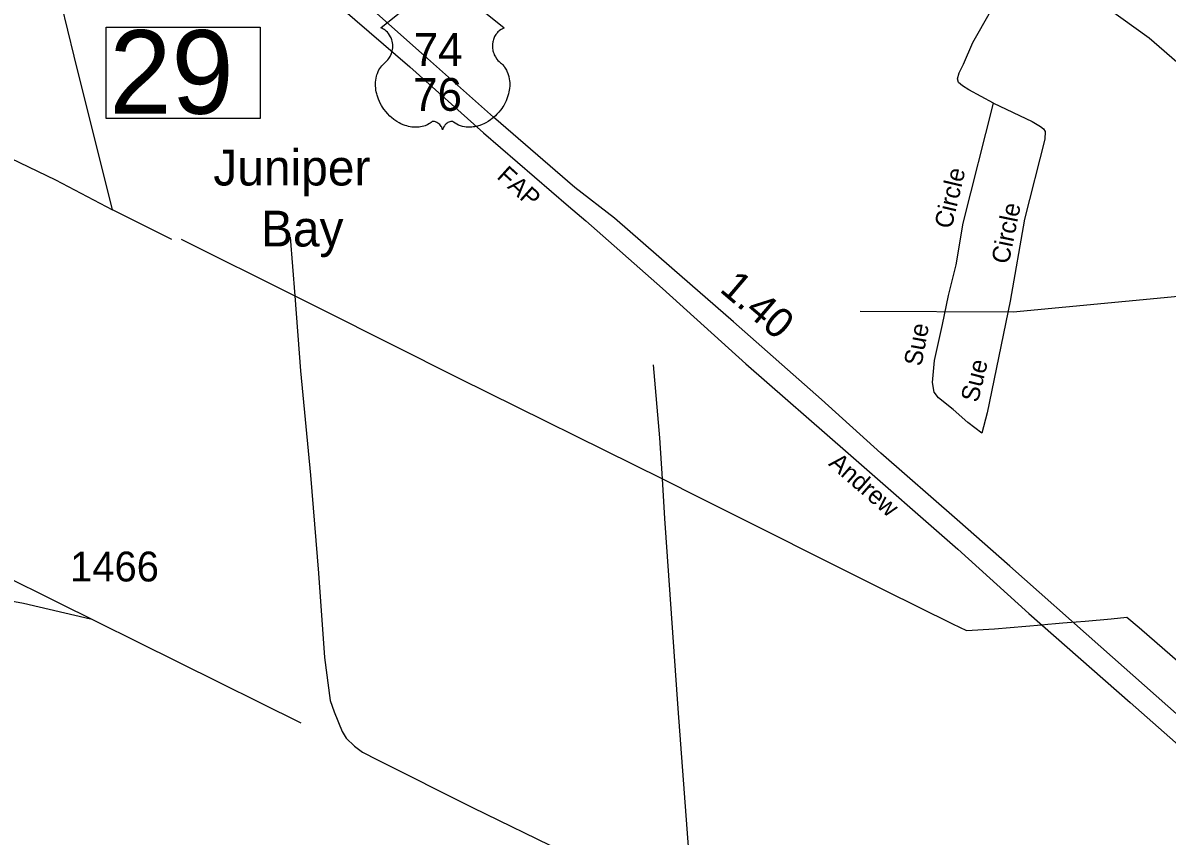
# Model space of a CAD drawing. Extents: x 2104537 to 2336408, y 34176 to 229611.
# Drawn here: x 2286038 to 2290829, y 180912 to 184317 of the extents above; entities that cross this region are included whole.
import ezdxf

# ---------------------------------------------------------------- set-up
doc = ezdxf.new("R2010")
doc.units = 0
for name, color, linetype in [('Exist Hydrographic Bay Label', 7, 'Continuous'), ('Exist Hydrographic Misc Water Feature', 7, 'Continuous'), ('Exist Road Non-System Type 51', 7, 'Continuous'), ('Exist Road Non-System Type 51 Label', 7, 'Continuous'), ('Exist Road Primary US Divided Attributed', 7, 'Continuous'), ('Exist Road Primary US Label', 7, 'Continuous'), ('Exist Road Primary US Mileage Hundredths English Label', 7, 'Continuous'), ('Exist Road Primary US Shield CELL', 7, 'Continuous'), ('Exist Road Primary US Shield Number Label', 7, 'Continuous'), ('Exist Road Primary US Structure Standard Bridge Number Label', 7, 'Continuous'), ('Exist Road Secondary Type 51 Attributed', 7, 'Continuous'), ('Exist Road Secondary Type 51 Number Label', 7, 'Continuous'), ('Exist Utilities Electrical Transmission Line', 7, 'Continuous')]:
    doc.layers.add(name, color=color, linetype=linetype)

msp = doc.modelspace()

# ---------------------------------------------------------------- linework, layer by layer
at = {"layer": 'Exist Hydrographic Misc Water Feature'}
msp.add_lwpolyline([(2289543.3, 183110.5), (2290184.3, 183107.8), (2290875.3, 183173.2), (2291257.3, 183260.9), (2291473.2, 183387.9), (2291579.4, 183462.8)], dxfattribs=at)
at = {"layer": 'Exist Road Non-System Type 51'}
for p, q in [((2287157.5, 183420.8), (2287176.4, 183174.4)), ((2286176.9, 181895.1), (2287201.4, 181387.1))]:
    msp.add_line(p, q, dxfattribs=at)
for points in [[(2290102, 183980.9), (2289998.1, 184037.6), (2289971.9, 184054.2), (2289955.3, 184068.1), (2289951.1, 184083.3), (2289958, 184108.2), (2289976, 184144.1), (2290016.1, 184235.4), (2290089.3, 184365.3), (2290155.7, 184498), (2290234.4, 184629.4)], [(2290102, 183980.9), (2290264.5, 183904.3), (2290298.2, 183883.9), (2290310.8, 183873.9), (2290318.8, 183862.5), (2290317.2, 183830.8), (2290231.5, 183495.1), (2290171.2, 183152.4), (2290075.9, 182685.1), (2290052.5, 182599.4), (2289994.1, 182644.2), (2289933.8, 182698.7), (2289871.5, 182747.4), (2289854, 182770.8), (2289846.2, 182811.6), (2289855.1, 182904.4), (2289889, 183055), (2289914.3, 183175.7), (2289945.5, 183304.2), (2289974.7, 183479.5), (2290102, 183980.9)], [(2287176.4, 183174.4), (2287200.5, 182861.1), (2287242.1, 182423.4), (2287275.8, 182013.7), (2287301.1, 181660.3), (2287324.5, 181480.4), (2287341, 181432.6), (2287375.5, 181350.9), (2287392, 181323), (2287426.1, 181289.2), (2287460.4, 181263.6), (2287522.7, 181231.9), (2287920.3, 181031.7), (2288677.7, 180664), (2288776.1, 180611), (2288846.5, 180587.6)], [(2288715.8, 182407.7), (2288705.1, 182580), (2288678.5, 182885.8)], [(2285007.7, 182481.9), (2285254.8, 182352.4), (2286176.9, 181895.1)], [(2288846.5, 180587.6), (2288781.1, 181446.9), (2288726.1, 182242.4), (2288715.8, 182407.7)]]:
    msp.add_lwpolyline(points, dxfattribs=at)
at = {"layer": 'Exist Road Primary US Divided Attributed'}
for points in [[(2291064.1, 181251.4), (2290551.5, 181705.4), (2290170.4, 182043.3), (2289950.5, 182237.3), (2289630.1, 182516.3), (2289382.4, 182739.8), (2289013.5, 183065.5), (2288755.5, 183290.8), (2288514.7, 183500.4), (2288348.5, 183627.5), (2288008.7, 183922.4), (2287707.5, 184190.5), (2287368.8, 184491.8), (2287126.5, 184705.2), (2286905.7, 184872.5), (2286696.1, 185009.9), (2286570.4, 185096.4)], [(2286425.3, 185063.8), (2286565.9, 184975.4), (2286741.7, 184866.1), (2287026.7, 184666.3), (2287318.1, 184427.7), (2287657.6, 184134), (2287967.1, 183857.7), (2288322.7, 183550.2), (2288395.2, 183488.3), (2288715.6, 183205.9), (2289065.5, 182890.5), (2289493.3, 182516.3), (2289952.2, 182114.3), (2290250.1, 181844), (2290674.4, 181471.5), (2291183.6, 181022.7), (2291590.6, 180664), (2291907.6, 180385.1), (2292309.4, 180031.6), (2292891.3, 179520.5), (2293187.1, 179258.6), (2293411.6, 179042.2)]]:
    msp.add_lwpolyline(points, dxfattribs=at)
at = {"layer": 'Exist Road Primary US Shield CELL'}
msp.add_lwpolyline([(2287947.5, 184381.6), (2288053.8, 184296.9), (2288051.3, 184296), (2288045.5, 184293.1), (2288040.9, 184290.4), (2288033.6, 184285.3), (2288030.4, 184282.5), (2288027.3, 184279.5), (2288024.4, 184276.4), (2288021.9, 184273.4), (2288018.8, 184269.2), (2288016, 184264.9), (2288013.3, 184260.2), (2288011.4, 184256.1), (2288008.1, 184247.6), (2288006.5, 184242.2), (2288005.5, 184237.6), (2288004.3, 184228.1), (2288004, 184223.6), (2288004, 184219.1), (2288004.2, 184214.4), (2288004.6, 184209.9), (2288005.5, 184205.2), (2288006.2, 184201), (2288007.5, 184195.9), (2288009.4, 184190), (2288011.7, 184184.3), (2288016.6, 184175.1), (2288022.8, 184165.7), (2288027.3, 184160.4), (2288031.7, 184155.9), (2288038.3, 184150.3), (2288041.8, 184147.2), (2288045.9, 184143.1), (2288052.5, 184135.4), (2288055.2, 184131.8), (2288058, 184127.7), (2288060.5, 184123.5), (2288063, 184118.9), (2288065, 184115), (2288068.7, 184105.9), (2288071.5, 184097), (2288072.7, 184092.4), (2288074.7, 184082), (2288075.4, 184076.8), (2288076.3, 184066.6), (2288076.3, 184054.3), (2288075.4, 184042.6), (2288073.2, 184029), (2288071.3, 184020.9), (2288068.5, 184011.4), (2288065.8, 184003.1), (2288061, 183991), (2288056.7, 183982.2), (2288051.1, 183971.9), (2288047.3, 183965.7), (2288042.8, 183959.1), (2288037.2, 183951.4), (2288030.7, 183943.2), (2288022.8, 183934.6), (2288016.5, 183928.3), (2288008.2, 183920.9), (2288003.2, 183916.7), (2287996, 183911.3), (2287986.3, 183904.8), (2287976.6, 183899.2), (2287968.4, 183895), (2287961.1, 183891.9), (2287951.7, 183888.3), (2287936, 183884), (2287930.3, 183882.8), (2287923.5, 183881.8), (2287917.2, 183881.1), (2287911, 183880.7), (2287902.7, 183880.7), (2287894.5, 183881.4), (2287886.7, 183882.5), (2287878.6, 183884.2), (2287870.1, 183886.7), (2287862.5, 183889.7), (2287854.7, 183893.6), (2287841.5, 183901.8), (2287837.7, 183903.9), (2287835.6, 183904.4), (2287830.5, 183904.7), (2287825.7, 183903.7), (2287820.8, 183901.7), (2287817.9, 183900.2), (2287814, 183897.6), (2287811, 183895.2), (2287807.3, 183891.7), (2287804.8, 183888.8), (2287802.9, 183886.6), (2287799.2, 183880.7), (2287797.9, 183878), (2287796.5, 183874.4), (2287795.3, 183869.1), (2287793.6, 183875.8), (2287791.7, 183880.2), (2287789.4, 183884), (2287787, 183887.3), (2287783.3, 183891.5), (2287780, 183894.8), (2287776, 183898), (2287771.7, 183900.6), (2287768.3, 183902.3), (2287765.2, 183903.5), (2287761.3, 183904.5), (2287758.2, 183904.7), (2287755.6, 183904.7), (2287752.1, 183903.9), (2287747.3, 183900.4), (2287742.7, 183897.3), (2287737.8, 183894.2), (2287731.9, 183891), (2287727.5, 183889), (2287722.4, 183887), (2287716.4, 183885), (2287709.8, 183883.3), (2287703.1, 183882), (2287697.2, 183881.1), (2287690.9, 183880.5), (2287685.2, 183880.3), (2287679.2, 183880.4), (2287673.6, 183880.8), (2287667.2, 183881.4), (2287659.1, 183882.6), (2287652.5, 183884.1), (2287645.4, 183886), (2287638.2, 183888.2), (2287630.5, 183891.2), (2287620.8, 183895.4), (2287614.1, 183898.8), (2287603.5, 183904.9), (2287591.1, 183913.5), (2287581.7, 183921.1), (2287574.8, 183927.3), (2287564.7, 183937.6), (2287558.8, 183944.4), (2287549.5, 183956.4), (2287543.5, 183965.1), (2287539.6, 183971.6), (2287534, 183981.9), (2287530.9, 183988.3), (2287526.9, 183997.7), (2287523.7, 184006.3), (2287521.1, 184014.5), (2287519.7, 184019.7), (2287517.6, 184028.8), (2287516.4, 184035.3), (2287515.2, 184044.1), (2287514.6, 184053.5), (2287514.4, 184062.1), (2287514.7, 184069.3), (2287515.5, 184077.6), (2287516.9, 184086.5), (2287518.6, 184094.1), (2287520.1, 184099.5), (2287522.4, 184106.2), (2287525.4, 184113.5), (2287528.9, 184120.6), (2287532.2, 184126.4), (2287536.4, 184132.7), (2287540.6, 184138), (2287546, 184143.9), (2287551.7, 184149.3), (2287556.8, 184153.5), (2287563, 184159.6), (2287566.2, 184163.2), (2287570.1, 184168.3), (2287573.1, 184173), (2287575.6, 184177.2), (2287578.8, 184183.4), (2287580.8, 184188.1), (2287583.2, 184195.2), (2287584.4, 184200.3), (2287585.7, 184206.7), (2287586.5, 184212.8), (2287586.8, 184220.4), (2287586.6, 184226.7), (2287585.8, 184234.1), (2287584.4, 184241.1), (2287582.8, 184247.2), (2287580.1, 184254.3), (2287577.7, 184259.4), (2287573.6, 184266.4), (2287569.1, 184272.9), (2287564.4, 184278.1), (2287559.7, 184282.8), (2287555.2, 184286.4), (2287550.9, 184289.4), (2287545.5, 184292.7), (2287540.3, 184295.3), (2287537, 184296.6), (2287643.3, 184381.3)], dxfattribs=at)
at = {"layer": 'Exist Road Primary US Structure Standard Bridge Number Label'}
msp.add_lwpolyline([(2286387.4, 184299.6), (2287031.5, 184299.6), (2287031.5, 183917.2), (2286387.4, 183917.2)], close=True, dxfattribs=at)
at = {"layer": 'Exist Road Secondary Type 51 Attributed'}
for points in [[(2289069.3, 185413.2), (2289727.3, 184979.2), (2289864.1, 184874.1), (2290234.4, 184629.4), (2290754.1, 184254.7), (2290890.9, 184135.8), (2291377.1, 183588.1), (2291425.9, 183552.4), (2291632.6, 183498.2), (2293586.3, 182911.1), (2293740.3, 182870.1), (2294355.5, 182677.6), (2294972.7, 182497.4), (2296723.9, 181963.2), (2296822, 181923.4), (2296913.9, 181878.7), (2297094, 181768.1), (2297174.7, 181707.2), (2297265.4, 181619), (2297347, 181531), (2297437.6, 181425), (2297598.5, 181225.3)], [(2285065.1, 182059.6), (2285300.9, 182024.1), (2286040.8, 181887.7), (2286321, 181821.9)]]:
    msp.add_lwpolyline(points, dxfattribs=at)
at = {"layer": 'Exist Utilities Electrical Transmission Line'}
for p, q in [((2286661.4, 183411.1), (2286413.9, 183534.6)), ((2286700.1, 183411.3), (2287176.4, 183174.4)), ((2290237.8, 181791.6), (2290302.8, 181797.2)), ((2290302.8, 181797.2), (2290330.2, 181799.6)), ((2290330.2, 181799.6), (2290361.2, 181802.3)), ((2290361.2, 181802.3), (2290392.2, 181804.9)), ((2290392.2, 181804.9), (2290410.9, 181806.6)), ((2290410.9, 181806.6), (2290485.3, 181813))]:
    msp.add_line(p, q, dxfattribs=at)
for points in [[(2286413.9, 183534.6), (2286252.6, 184178.7), (2286172.7, 184505.6)], [(2285367.3, 184058.7), (2285367.9, 184058.4), (2285796.3, 183841.2), (2286174.6, 183659.6), (2286413.9, 183534.6)], [(2287176.4, 183174.4), (2287291.1, 183117.4), (2287863.4, 182830.5), (2288715.8, 182407.7)], [(2288715.8, 182407.7), (2288873.7, 182329.4), (2289645.2, 181942.1), (2289930.4, 181800.8), (2289988.6, 181773.1), (2290106.5, 181780.3), (2290237.8, 181791.6)], [(2290485.3, 181813), (2290594.3, 181822.4), (2290660.1, 181829.3), (2290712.4, 181785.6), (2291172, 181385.7), (2291312.1, 181265)]]:
    msp.add_lwpolyline(points, dxfattribs=at)

# ---------------------------------------------------------------- texts
at = {"layer": 'Exist Hydrographic Bay Label'}
for s, p in [('Juniper ', (2286835.4, 183636.6)), (' Bay', (2286979.1, 183381.2))]:
    msp.add_text(s, height=150, dxfattribs=at).set_placement(p)
at = {"layer": 'Exist Road Non-System Type 51 Label'}
for s, rotation, p in [('Circle', 76.6719, (2289926, 183451.6)), ('Circle', 78.4852, (2290165.6, 183304.6)), ('Sue', 79.4832, (2289800, 182877)), ('Sue', 76.1138, (2290036.5, 182725))]:
    msp.add_text(s, height=75, rotation=rotation, dxfattribs=at).set_placement(p)
at = {"layer": 'Exist Road Primary US Label'}
for s, rotation, p in [('FAP', 317.7411, (2288018.3, 183669.6)), ('Andrew', 318.8348, (2289408, 182467.7))]:
    msp.add_text(s, height=75, rotation=rotation, dxfattribs=at).set_placement(p)
at = {"layer": 'Exist Road Primary US Mileage Hundredths English Label'}
msp.add_text('1.40', height=125, rotation=319.5433, dxfattribs=at).set_placement((2288950.7, 183196.2))
at = {"layer": 'Exist Road Primary US Shield Number Label'}
for s, p in [('74', (2287674.2, 184137.2)), ('76', (2287672, 183949.2))]:
    msp.add_text(s, height=137.5, dxfattribs=at).set_placement(p)
at = {"layer": 'Exist Road Primary US Structure Standard Bridge Number Label'}
msp.add_text('29', height=350, dxfattribs=at).set_placement((2286399.9, 183937))
at = {"layer": 'Exist Road Secondary Type 51 Number Label'}
msp.add_text('1466', height=125, dxfattribs=at).set_placement((2286235.8, 181978.6))

doc.saveas('drawing.dxf')
